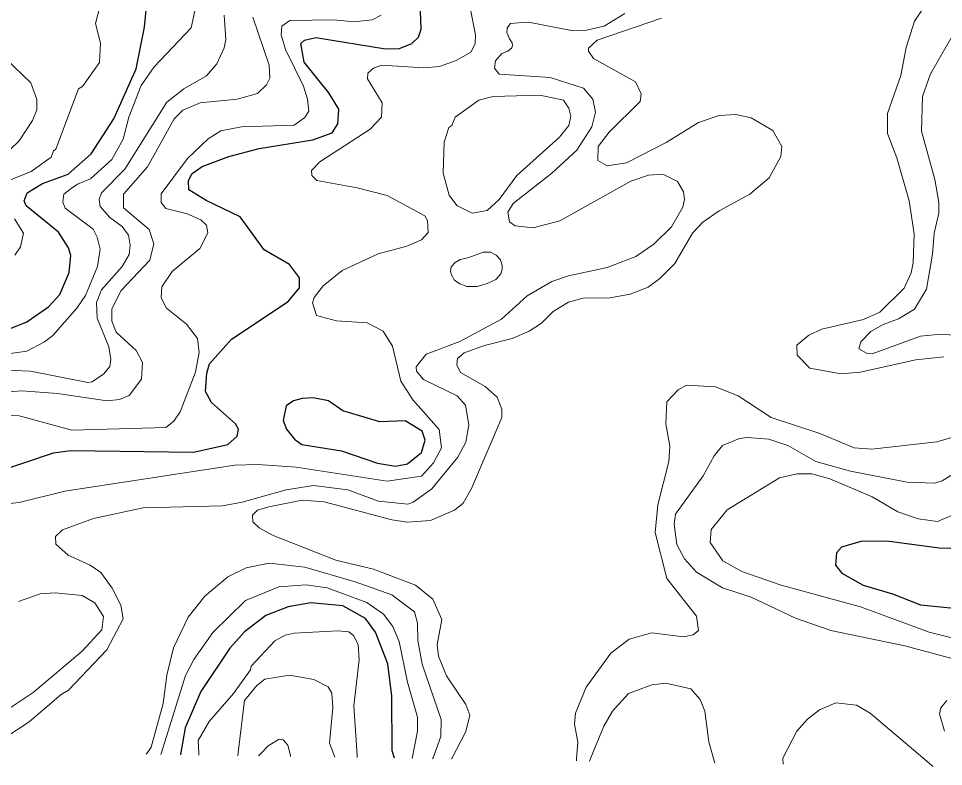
# Model space of a CAD drawing. Extents: x 673.6 to 698.9, y 7012 to 7040.1.
# Drawn here: x 693.836 to 695.318, y 7012.031 to 7013.228 of the extents above; entities that cross this region are included whole.
import ezdxf

# ---------------------------------------------------------------- set-up
doc = ezdxf.new("R2010")
doc.units = 0
doc.header["$LTSCALE"] = 0.032
doc.layers.add('1', color=7, linetype='Continuous', lineweight=25)
doc.layers.add('2', color=7, linetype='Continuous', lineweight=13)

msp = doc.modelspace()

# ---------------------------------------------------------------- linework, layer by layer
at = {"layer": '1'}
for points in [[(693.7506, 7012.7034), (693.8493, 7012.7429), (693.884, 7012.7669), (693.9022, 7012.7867), (693.9174, 7012.8221), (693.9198, 7012.8492), (693.9164, 7012.8616), (693.9001, 7012.8866), (693.8485, 7012.9286), (693.8453, 7012.9368), (693.8499, 7012.9495), (693.8747, 7012.9643), (693.9155, 7012.9794), (693.9528, 7013.012), (693.9887, 7013.0679), (694.0246, 7013.1478), (694.0382, 7013.2146), (694.0425, 7013.2576)], [(693.8013, 7012.5028), (693.8924, 7012.5334), (693.9195, 7012.5367), (694.1165, 7012.5342), (694.1716, 7012.5467), (694.1865, 7012.5601), (694.1885, 7012.5711), (694.1839, 7012.5798), (694.1455, 7012.614), (694.1355, 7012.6316), (694.1378, 7012.6609), (694.1421, 7012.6758), (694.1773, 7012.7153), (694.268, 7012.7755), (694.2863, 7012.7972), (694.2864, 7012.8131), (694.2702, 7012.8346), (694.2295, 7012.8582), (694.191, 7012.9112), (694.1366, 7012.9373), (694.1088, 7012.9544), (694.1085, 7012.9692), (694.1142, 7012.9805), (694.1301, 7012.9916), (694.173, 7013.0074), (694.2218, 7013.0203), (694.3074, 7013.0345), (694.3387, 7013.0452), (694.3479, 7013.0597), (694.3494, 7013.0832), (694.333, 7013.1096), (694.2939, 7013.1587), (694.2883, 7013.1882), (694.2943, 7013.194), (694.3124, 7013.1979), (694.424, 7013.1801), (694.4462, 7013.1802), (694.4663, 7013.1883), (694.4771, 7013.1984), (694.4811, 7013.2116), (694.4802, 7013.24)], [(695.3649, 7012.3789), (695.3107, 7012.3804), (695.2269, 7012.3919), (695.1855, 7012.3911), (695.1543, 7012.382), (695.1462, 7012.3733), (695.1446, 7012.3534), (695.1549, 7012.3405), (695.1892, 7012.3214), (695.2363, 7012.3073), (695.2807, 7012.2897), (695.3612, 7012.2818)], [(694.4384, 7012.0445), (694.4349, 7012.056), (694.4343, 7012.1438), (694.4278, 7012.1952), (694.4082, 7012.2462), (694.3921, 7012.268), (694.3554, 7012.2884), (694.3043, 7012.2933), (694.2683, 7012.2867), (694.2323, 7012.2728), (694.1979, 7012.2468), (694.1749, 7012.2205), (694.1284, 7012.1511), (694.1029, 7012.0928), (694.0958, 7012.0502), (694.0957, 7012.0498)]]:
    msp.add_lwpolyline(points, dxfattribs=at)
msp.add_lwpolyline([(694.3558, 7012.6005), (694.3327, 7012.6162), (694.3082, 7012.6211), (694.2905, 7012.6201), (694.2765, 7012.6163), (694.2648, 7012.6084), (694.2601, 7012.5848), (694.2656, 7012.5712), (694.2785, 7012.5552), (694.2901, 7012.5464), (694.3533, 7012.5364), (694.4113, 7012.5164), (694.44, 7012.512), (694.4593, 7012.5155), (694.4817, 7012.5339), (694.4876, 7012.5534), (694.4827, 7012.5678), (694.4553, 7012.5842), (694.415, 7012.5827)], close=True, dxfattribs=at)
at = {"layer": '2'}
for points in [[(695.3218, 7013.2984), (695.2716, 7013.2241), (695.258, 7013.1823), (695.2494, 7013.1372), (695.2282, 7013.0762), (695.2282, 7013.0445), (695.2431, 7013.0052), (695.2626, 7012.9367), (695.2708, 7012.8839), (695.2691, 7012.8375), (695.2658, 7012.8214), (695.2546, 7012.797), (695.2158, 7012.7585), (695.1896, 7012.7468), (695.1231, 7012.7309), (695.1022, 7012.7217), (695.083, 7012.7057), (695.0836, 7012.6897), (695.1036, 7012.6685), (695.1539, 7012.6599), (695.1841, 7012.6624), (695.2735, 7012.6819), (695.3182, 7012.6869)], [(693.8015, 7012.9617), (693.8562, 7012.9838), (693.8885, 7013.0065), (693.8921, 7013.0164), (693.8962, 7013.0193), (693.9325, 7013.1158), (693.9389, 7013.1194), (693.9657, 7013.1583), (693.9676, 7013.1892), (693.9595, 7013.2206), (693.9667, 7013.2495)], [(693.7642, 7012.4463), (693.8374, 7012.4536), (693.9101, 7012.4716), (694.1826, 7012.5135), (694.2194, 7012.5144), (694.2807, 7012.5104), (694.4266, 7012.4881), (694.4817, 7012.4956), (694.5008, 7012.5171), (694.5139, 7012.541), (694.51, 7012.5707), (694.4678, 7012.6182), (694.4487, 7012.6478), (694.435, 7012.7037), (694.4205, 7012.7277), (694.3946, 7012.7413), (694.3453, 7012.7443), (694.3137, 7012.7532), (694.3071, 7012.7732), (694.3098, 7012.7819), (694.3242, 7012.8003), (694.3546, 7012.825), (694.412, 7012.8516), (694.4581, 7012.8639), (694.4819, 7012.8744), (694.4926, 7012.8858), (694.4915, 7012.9053), (694.4872, 7012.9126), (694.4265, 7012.9449), (694.3788, 7012.9573), (694.3139, 7012.9692), (694.3058, 7012.9773), (694.3055, 7012.9852), (694.3187, 7012.999), (694.3996, 7013.0515), (694.4176, 7013.0704), (694.4187, 7013.0933), (694.395, 7013.1319), (694.3957, 7013.1411), (694.405, 7013.1489), (694.4177, 7013.1538), (694.4856, 7013.1497), (694.5104, 7013.1518), (694.5372, 7013.1611), (694.5609, 7013.1746), (694.5674, 7013.1879), (694.5682, 7013.2016), (694.5609, 7013.2408)], [(694.2116, 7013.2308), (694.2379, 7013.1537), (694.2387, 7013.1328), (694.2336, 7013.1223), (694.2191, 7013.1082), (694.1865, 7013.0996), (694.127, 7013.0937), (694.0993, 7013.0816), (694.0855, 7013.068), (694.0429, 7012.9908), (694.0045, 7012.9471), (694.0045, 7012.9256), (694.0454, 7012.8905), (694.0531, 7012.8676), (694.0464, 7012.8415), (694.0006, 7012.7932), (693.9856, 7012.7639), (693.9857, 7012.7442), (693.9924, 7012.7266), (694.0248, 7012.6971), (694.035, 7012.678), (694.0332, 7012.651), (694.0133, 7012.6251), (693.9977, 7012.6185), (693.978, 7012.6164), (693.8985, 7012.628), (693.8417, 7012.6327), (693.7806, 7012.6279)], [(694.4168, 7013.2339), (694.4027, 7013.2261), (694.3733, 7013.2231), (694.3414, 7013.2261), (694.2708, 7013.2253), (694.2578, 7013.2161), (694.2569, 7013.2024), (694.2636, 7013.1789), (694.2924, 7013.1202), (694.2992, 7013.0994), (694.3012, 7013.0801), (694.2946, 7013.0698), (694.2777, 7013.0576), (694.1931, 7013.0552), (694.1605, 7013.0488), (694.1399, 7013.036), (694.1067, 7013.0045), (694.0646, 7012.9476), (694.0646, 7012.9339), (694.0723, 7012.9241), (694.1064, 7012.916), (694.1283, 7012.9064), (694.1373, 7012.8976), (694.1394, 7012.8856), (694.1267, 7012.8604), (694.0821, 7012.8236), (694.066, 7012.7991), (694.0646, 7012.7815), (694.0733, 7012.7646), (694.1053, 7012.739), (694.1228, 7012.7161), (694.1253, 7012.6939), (694.1196, 7012.6624), (694.0951, 7012.5987), (694.0849, 7012.584), (694.0724, 7012.5735), (693.9216, 7012.5695), (693.8374, 7012.5925), (693.7836, 7012.5933)], [(694.1187, 7013.2405), (694.1128, 7013.2137), (694.0535, 7013.1509), (694.0327, 7013.1211), (694.0128, 7013.0706), (694.0036, 7013.0351), (693.9858, 7013.0028), (693.9517, 7012.9718), (693.9308, 7012.9635), (693.9206, 7012.9566), (693.9085, 7012.9471), (693.9072, 7012.9343), (693.9109, 7012.9246), (693.9559, 7012.8914), (693.9623, 7012.8784), (693.9668, 7012.8591), (693.9626, 7012.8316), (693.9435, 7012.7853), (693.9294, 7012.7649), (693.8909, 7012.7211), (693.8777, 7012.7107), (693.8493, 7012.6958), (693.7917, 7012.6877)], [(693.8024, 7012.6663), (693.8555, 7012.664), (693.9474, 7012.6459), (693.9541, 7012.647), (693.973, 7012.6596), (693.9822, 7012.6712), (693.9839, 7012.6828), (693.9807, 7012.703), (693.9624, 7012.7485), (693.9611, 7012.774), (693.9689, 7012.7942), (694.002, 7012.8313), (694.0133, 7012.8508), (694.0151, 7012.8654), (694.0122, 7012.8814), (694.002, 7012.8957), (693.9824, 7012.9097), (693.967, 7012.9277), (693.9653, 7012.9388), (693.9689, 7012.9495), (694.0063, 7012.9872), (694.074, 7013.0948), (694.1012, 7013.1157), (694.1374, 7013.1369), (694.154, 7013.1559), (694.1656, 7013.1817), (694.168, 7013.1948), (694.1657, 7013.2339)], [(694.8076, 7013.2365), (694.774, 7013.2163), (694.7438, 7013.2095), (694.7245, 7013.2089), (694.6529, 7013.2227), (694.637, 7013.2217), (694.6242, 7013.2202), (694.6191, 7013.2135), (694.6186, 7013.2058), (694.6228, 7013.1957), (694.6269, 7013.1894), (694.6273, 7013.1852), (694.6261, 7013.1814), (694.6198, 7013.1761), (694.6102, 7013.1725), (694.6003, 7013.1607), (694.5987, 7013.1492), (694.606, 7013.1392), (694.6878, 7013.134), (694.7413, 7013.1167), (694.7563, 7013.0996), (694.7606, 7013.0784), (694.7547, 7013.0552), (694.7303, 7013.0176), (694.6903, 7012.9807), (694.6287, 7012.9323), (694.6201, 7012.9184), (694.6228, 7012.9031), (694.6319, 7012.8968), (694.6607, 7012.8933), (694.7032, 7012.9045), (694.8169, 7012.9679), (694.8452, 7012.9778), (694.868, 7012.9794), (694.8915, 7012.9675), (694.9011, 7012.9512), (694.9028, 7012.9386), (694.9001, 7012.9267), (694.8823, 7012.8948), (694.8537, 7012.8671), (694.8249, 7012.8477), (694.7791, 7012.8298), (694.7171, 7012.8164), (694.6904, 7012.8076), (694.6507, 7012.7843), (694.6098, 7012.7474), (694.543, 7012.7114), (694.4893, 7012.6909), (694.4733, 7012.6711), (694.4735, 7012.6638), (694.4847, 7012.6504), (694.5388, 7012.6244), (694.5519, 7012.6094), (694.5576, 7012.5779), (694.5526, 7012.5503), (694.5401, 7012.5261), (694.4982, 7012.4755), (694.4685, 7012.4543), (694.4596, 7012.4512), (694.4128, 7012.4557), (694.3638, 7012.4737), (694.3087, 7012.4807), (694.2651, 7012.4741), (694.1945, 7012.4544), (694.1628, 7012.4486), (694.036, 7012.4452), (693.9563, 7012.4282), (693.9065, 7012.4098), (693.8953, 7012.3992), (693.8962, 7012.3868), (693.9157, 7012.3696), (693.9508, 7012.3535), (693.9679, 7012.3414), (693.986, 7012.3165), (694.0003, 7012.2895), (694.0037, 7012.2674), (693.9774, 7012.2178), (693.9164, 7012.1534), (693.9046, 7012.1466), (693.8531, 7012.1025), (693.8145, 7012.077)], [(694.5296, 7012.0431), (694.5301, 7012.044), (694.5529, 7012.0869), (694.5592, 7012.1134), (694.5525, 7012.1301), (694.5219, 7012.1763), (694.5089, 7012.2077), (694.5067, 7012.2262), (694.514, 7012.2665), (694.4999, 7012.2992), (694.4721, 7012.3212), (694.4048, 7012.347), (694.3443, 7012.3615), (694.2443, 7012.4006), (694.2214, 7012.413), (694.2114, 7012.4229), (694.2109, 7012.4335), (694.2192, 7012.4413), (694.2372, 7012.4466), (694.2906, 7012.4576), (694.3255, 7012.4545), (694.434, 7012.4257), (694.4595, 7012.4224), (694.4962, 7012.4251), (694.5347, 7012.4414), (694.5483, 7012.4527), (694.5615, 7012.4763), (694.6103, 7012.5896), (694.6102, 7012.6031), (694.603, 7012.6224), (694.5839, 7012.6392), (694.5443, 7012.662), (694.5381, 7012.6743), (694.5392, 7012.6842), (694.5502, 7012.6934), (694.5825, 7012.7051), (694.6267, 7012.716), (694.654, 7012.7277), (694.674, 7012.741), (694.6926, 7012.7594), (694.7172, 7012.7744), (694.7407, 7012.7807), (694.7838, 7012.7815), (694.8161, 7012.787), (694.8445, 7012.7985), (694.8636, 7012.8123), (694.8877, 7012.8363), (694.9155, 7012.8847), (694.9322, 7012.9026), (694.9583, 7012.9206), (695.0077, 7012.9475), (695.0386, 7012.9733), (695.0572, 7013.0075), (695.0587, 7013.0238), (695.0444, 7013.049), (695.0098, 7013.0697), (694.9849, 7013.0748), (694.9586, 7013.0732), (694.9252, 7013.0621), (694.8734, 7013.0298), (694.8101, 7012.9974), (694.779, 7012.9927), (694.7642, 7013.0009), (694.7647, 7013.0238), (694.7825, 7013.0466), (694.832, 7013.0957), (694.8336, 7013.1077), (694.8242, 7013.1269), (694.757, 7013.1642), (694.7489, 7013.1764), (694.7489, 7013.1811), (694.7631, 7013.194), (694.8661, 7013.2292)], [(695.3489, 7012.7205), (695.3136, 7012.7231), (695.2811, 7012.7199), (695.2037, 7012.6919), (695.1956, 7012.6922), (695.1824, 7012.6997), (695.1852, 7012.7108), (695.2014, 7012.7272), (695.221, 7012.7385), (695.2458, 7012.7475), (695.2715, 7012.7633), (695.2905, 7012.7951), (695.3004, 7012.8513), (695.303, 7012.8846), (695.3103, 7012.917), (695.3104, 7012.9345), (695.3039, 7012.9706), (695.2824, 7013.0482), (695.2842, 7013.1036), (695.2968, 7013.14), (695.3398, 7013.2142)], [(693.8161, 7013.164), (693.8561, 7013.1255), (693.8656, 7013.0989), (693.8656, 7013.0825), (693.8585, 7013.0654), (693.8371, 7013.0324), (693.7906, 7012.9884)], [(693.8301, 7012.8494), (693.8393, 7012.8627), (693.8442, 7012.8849), (693.8296, 7012.9077)], [(694.9889, 7012.6246), (694.9527, 7012.6391), (694.9063, 7012.6417), (694.8926, 7012.6341), (694.8749, 7012.6147), (694.8732, 7012.5798), (694.8797, 7012.5437), (694.878, 7012.5193), (694.8601, 7012.4499), (694.8559, 7012.4056), (694.8745, 7012.332), (694.9224, 7012.2716), (694.9251, 7012.249), (694.9169, 7012.242), (694.9015, 7012.2384), (694.8505, 7012.2448), (694.8141, 7012.235), (694.785, 7012.2127), (694.7455, 7012.158), (694.7286, 7012.1166), (694.7269, 7012.0991), (694.7319, 7012.0698), (694.7302, 7012.0436), (694.73, 7012.04)], [(695.307, 7012.5508), (695.203, 7012.5391), (695.1745, 7012.5411), (695.1198, 7012.564), (695.0415, 7012.5898), (694.9889, 7012.6246)], [(695.3586, 7012.5656), (695.307, 7012.5508)], [(695.3469, 7012.1995), (695.2558, 7012.2244), (695.1371, 7012.249), (695.0806, 7012.2686), (695.0099, 7012.3022), (694.964, 7012.3169), (694.9219, 7012.3424), (694.9028, 7012.3637), (694.8907, 7012.3866), (694.8864, 7012.4188), (694.8883, 7012.435), (694.9326, 7012.4963), (694.9503, 7012.5286), (694.9636, 7012.5447), (694.9908, 7012.556), (695.0034, 7012.5579), (695.0382, 7012.5552), (695.0687, 7012.5447), (695.1131, 7012.5193), (695.169, 7012.5037), (695.2596, 7012.4861), (695.3037, 7012.4848), (695.3156, 7012.4883), (695.3454, 7012.507)], [(695.3508, 7012.4415), (695.308, 7012.4234), (695.2771, 7012.4274), (695.2449, 7012.4387), (695.2035, 7012.4626), (695.1355, 7012.4917), (695.1069, 7012.4996), (695.0832, 7012.4996), (695.0551, 7012.493), (694.9715, 7012.4418), (694.9456, 7012.4106), (694.9439, 7012.3899), (694.9641, 7012.3602), (694.995, 7012.3433), (695.0577, 7012.3216), (695.1851, 7012.2868), (695.2946, 7012.2463), (695.3932, 7012.2216)], [(694.0408, 7012.0507), (694.0442, 7012.0556), (694.0486, 7012.062), (694.0679, 7012.1318), (694.0736, 7012.1774), (694.0843, 7012.2208), (694.1077, 7012.2702), (694.1347, 7012.3035), (694.1713, 7012.3347), (694.2009, 7012.3492), (694.2375, 7012.3566), (694.295, 7012.35), (694.3754, 7012.3269), (694.4339, 7012.3059), (694.4703, 7012.2787), (694.4753, 7012.2604), (694.4759, 7012.2328), (694.4829, 7012.1948), (694.5133, 7012.1061), (694.5125, 7012.079), (694.5001, 7012.0452), (694.4995, 7012.0435)], [(693.8197, 7012.1227), (693.8594, 7012.1498), (693.9383, 7012.2155), (693.9694, 7012.2496), (693.9724, 7012.2711), (693.9585, 7012.2933), (693.9381, 7012.3049), (693.895, 7012.309), (693.8706, 7012.3073), (693.8361, 7012.295)], [(694.4668, 7012.044), (694.4755, 7012.0875), (694.4754, 7012.1101), (694.4594, 7012.1662), (694.4459, 7012.2313), (694.4355, 7012.2554), (694.4206, 7012.275), (694.3943, 7012.2936), (694.3305, 7012.3172), (694.2971, 7012.3221), (694.2532, 7012.3187), (694.1997, 7012.2968), (694.1475, 7012.2456), (694.117, 7012.2026), (694.1036, 7012.1769), (694.0654, 7012.0534), (694.0644, 7012.0503)], [(694.1251, 7012.0493), (694.1249, 7012.0526), (694.1238, 7012.0727), (694.1413, 7012.1029), (694.1804, 7012.148), (694.2077, 7012.1858), (694.2087, 7012.1916), (694.2467, 7012.2323), (694.2631, 7012.2411), (694.2775, 7012.2447), (694.3476, 7012.2481), (694.3652, 7012.2464), (694.3726, 7012.2406), (694.3801, 7012.2264), (694.3817, 7012.2018), (694.3735, 7012.1283), (694.3785, 7012.0485), (694.3787, 7012.0454)], [(694.343, 7012.046), (694.3407, 7012.0518), (694.3341, 7012.0686), (694.3398, 7012.1257), (694.338, 7012.1486), (694.3323, 7012.1584), (694.3091, 7012.1702), (694.2704, 7012.1773), (694.2306, 7012.1708), (694.218, 7012.1608), (694.1984, 7012.1366), (694.1879, 7012.0534), (694.1873, 7012.0484)], [(694.7506, 7012.0397), (694.7524, 7012.0439), (694.7739, 7012.0957), (694.7876, 7012.1194), (694.8134, 7012.1479), (694.8505, 7012.1619), (694.8731, 7012.1643), (694.9131, 7012.1553), (694.928, 7012.1383), (694.9356, 7012.1194), (694.9417, 7012.0704), (694.9505, 7012.0403), (694.9516, 7012.0366)], [(695.0612, 7012.0348), (695.0605, 7012.0445), (695.083, 7012.0874), (695.1002, 7012.107), (695.119, 7012.1219), (695.1452, 7012.1329), (695.1782, 7012.1295), (695.2005, 7012.1164), (695.2948, 7012.0362), (695.3008, 7012.0311)], [(695.3194, 7012.0874), (695.3115, 7012.1153), (695.3137, 7012.1249), (695.3233, 7012.137)], [(694.2207, 7012.0479), (694.2254, 7012.053), (694.2358, 7012.0643), (694.2535, 7012.0746), (694.2603, 7012.0736), (694.2673, 7012.065), (694.2717, 7012.0485), (694.2721, 7012.0471)]]:
    msp.add_lwpolyline(points, dxfattribs=at)
for points in [[(694.6342, 7012.9772), (694.7028, 7013.0384), (694.7176, 7013.0572), (694.7209, 7013.072), (694.7176, 7013.0849), (694.7091, 7013.0979), (694.6714, 7013.106), (694.5967, 7013.1036), (694.5737, 7013.0976), (694.5355, 7013.0706), (694.53, 7013.0574), (694.5255, 7013.0539), (694.5182, 7013.0304), (694.5166, 7012.9811), (694.5261, 7012.9458), (694.5382, 7012.929), (694.5629, 7012.9171), (694.5871, 7012.9212), (694.6061, 7012.9385)], [(694.528, 7012.8237), (694.5295, 7012.8179), (694.5347, 7012.8096), (694.543, 7012.8038), (694.5544, 7012.7996), (694.571, 7012.7996), (694.5868, 7012.804), (694.6005, 7012.8106), (694.6088, 7012.8196), (694.6107, 7012.8266), (694.6107, 7012.8333), (694.6084, 7012.8424), (694.6013, 7012.8494), (694.592, 7012.8542), (694.5806, 7012.8544), (694.5675, 7012.8494), (694.5559, 7012.8455), (694.5434, 7012.8426), (694.5355, 7012.838), (694.5293, 7012.831)]]:
    msp.add_lwpolyline(points, close=True, dxfattribs=at)

doc.saveas('drawing.dxf')
